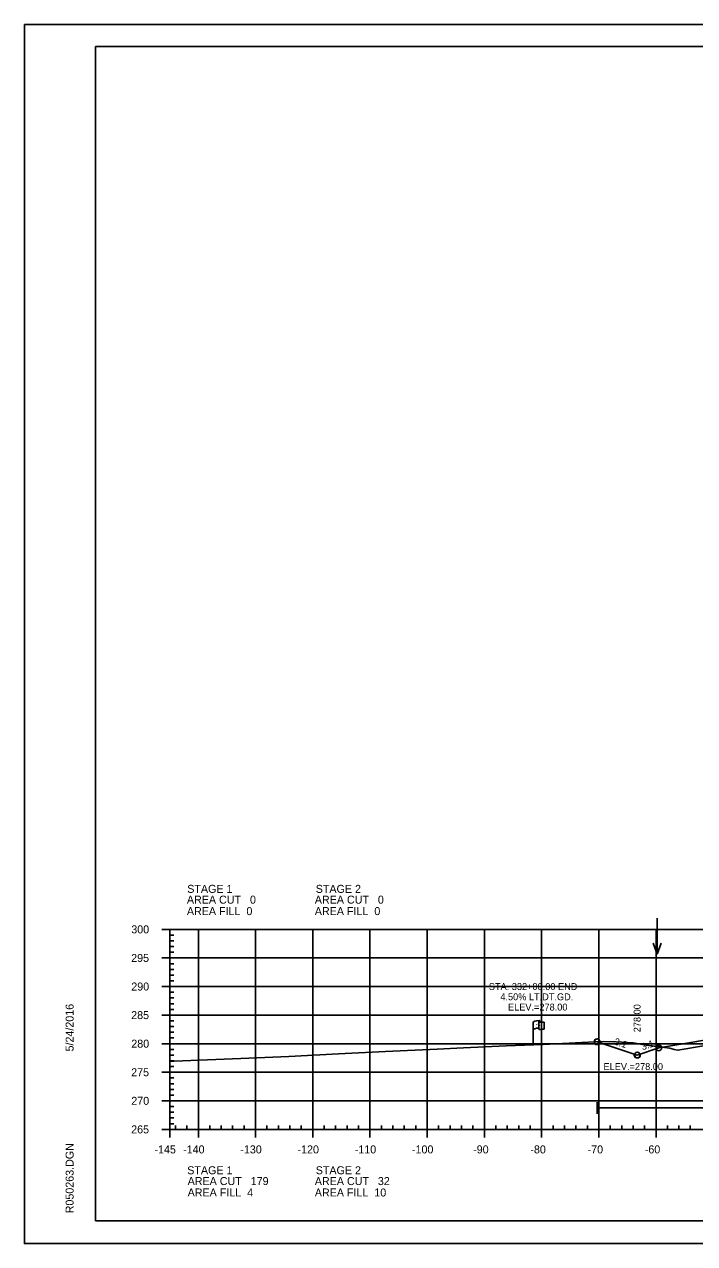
# Model space of a CAD drawing. Extents: x 1365647 to 1367999, y 387113 to 400173.
# Drawn here: x 1365723.7 to 1365840.8, y 399959.7 to 400173 of the extents above; entities that cross this region are included whole.
import ezdxf

# ---------------------------------------------------------------- set-up
doc = ezdxf.new("R2010")
doc.units = 0
for name, color, linetype in [('E_Existing ROW', 7, 'Continuous'), ('R_Axis', 7, 'Continuous'), ('R_Axis Annot', 7, 'Continuous'), ('R_Border', 7, 'Continuous'), ('R_Border Notes', 7, 'Continuous'), ('R_Contours', 7, 'Continuous'), ('R_Exist Surface', 7, 'Continuous'), ('R_Fin Surface', 7, 'Continuous'), ('R_Fin Surface Annot', 7, 'Continuous'), ('R_Grid', 7, 'Continuous'), ('R_No Plot', 7, 'Continuous'), ('R_Water', 7, 'Continuous'), ('R_Water Annot', 7, 'Continuous')]:
    doc.layers.add(name, color=color, linetype=linetype)

msp = doc.modelspace()

# ---------------------------------------------------------------- linework, layer by layer
at = {"layer": 'E_Existing ROW'}
for p, q in [((1365812.61, 399994.44), (1365812.61, 399998.39)), ((1365813.61, 399998.48), (1365813.61, 399998.47)), ((1365813.61, 399998.47), (1365813.61, 399997.24)), ((1365813.78, 399998.64), (1365813.78, 399998.4)), ((1365814.54, 399998.45), (1365814.54, 399997.21))]:
    msp.add_line(p, q, dxfattribs=at)
for centre, radius, start, end in [((1365813.69, 399998.49), 0.078, 88.6458, 274.2828), ((1365813.7, 399998.64), 0.0783, 263.0712, 93.9564), ((1365813.69, 399997.24), 0.0783, 180, 273.9564)]:
    msp.add_arc(centre, radius, start, end, dxfattribs=at)
for centre, major_axis, ratio, start_param, end_param in [((1365814.2, 399998.43), (-1.58, -0.04), 0.19887, 5.030368, 6.283185), ((1365814.19, 399997.12), (-1.58, -0.04), 0.19887, 5.083035, 6.194897), ((1365814.9, 399998.55), (-1.23, -0.13), 0.052933, 0.159456, 1.268315), ((1365814.9, 399997.31), (-1.23, -0.13), 0.052933, 0.159456, 1.268315)]:
    msp.add_ellipse(centre, major_axis=major_axis, ratio=ratio, start_param=start_param, end_param=end_param, dxfattribs=at)
at = {"layer": 'R_Axis'}
for p, q in [((1365747.69, 400014.66), (1365749.09, 400014.66)), ((1365749.09, 399979.66), (1365749.09, 400014.66)), ((1365749.09, 400013.66), (1365749.79, 400013.66)), ((1365749.09, 400012.66), (1365749.79, 400012.66)), ((1365749.09, 400011.66), (1365749.79, 400011.66)), ((1365749.09, 400010.66), (1365749.79, 400010.66)), ((1365747.69, 400009.66), (1365749.09, 400009.66)), ((1365749.09, 400008.66), (1365749.79, 400008.66)), ((1365749.09, 400007.66), (1365749.79, 400007.66)), ((1365749.09, 400006.66), (1365749.79, 400006.66)), ((1365747.69, 400004.66), (1365749.09, 400004.66)), ((1365749.09, 400005.66), (1365749.79, 400005.66)), ((1365749.09, 400003.66), (1365749.79, 400003.66)), ((1365749.09, 400002.66), (1365749.79, 400002.66)), ((1365749.09, 400001.66), (1365749.79, 400001.66)), ((1365747.69, 399999.66), (1365749.09, 399999.66)), ((1365749.09, 400000.66), (1365749.79, 400000.66)), ((1365749.09, 399998.66), (1365749.79, 399998.66)), ((1365749.09, 399997.66), (1365749.79, 399997.66)), ((1365749.09, 399996.66), (1365749.79, 399996.66)), ((1365749.09, 399995.66), (1365749.79, 399995.66)), ((1365747.69, 399994.66), (1365749.09, 399994.66)), ((1365749.09, 399993.66), (1365749.79, 399993.66)), ((1365749.09, 399992.66), (1365749.79, 399992.66)), ((1365749.09, 399991.66), (1365749.79, 399991.66)), ((1365747.69, 399989.66), (1365749.09, 399989.66)), ((1365749.09, 399990.66), (1365749.79, 399990.66)), ((1365749.09, 399988.66), (1365749.79, 399988.66)), ((1365749.09, 399987.66), (1365749.79, 399987.66)), ((1365747.69, 399984.66), (1365749.09, 399984.66)), ((1365749.09, 399986.66), (1365749.79, 399986.66)), ((1365749.09, 399985.66), (1365749.79, 399985.66)), ((1365749.09, 399983.66), (1365749.79, 399983.66)), ((1365749.09, 399982.66), (1365749.79, 399982.66)), ((1365749.09, 399981.66), (1365749.79, 399981.66)), ((1365749.09, 399980.66), (1365749.79, 399980.66)), ((1365749.09, 399979.66), (1365749.09, 399980.36)), ((1365750.09, 399979.66), (1365750.09, 399980.36)), ((1365752.09, 399979.66), (1365752.09, 399980.36)), ((1365756.09, 399979.66), (1365756.09, 399980.36)), ((1365758.09, 399979.66), (1365758.09, 399980.36)), ((1365760.09, 399979.66), (1365760.09, 399980.36)), ((1365762.09, 399979.66), (1365762.09, 399980.36)), ((1365766.09, 399979.66), (1365766.09, 399980.36)), ((1365768.09, 399979.66), (1365768.09, 399980.36)), ((1365770.09, 399979.66), (1365770.09, 399980.36)), ((1365772.09, 399979.66), (1365772.09, 399980.36)), ((1365776.09, 399979.66), (1365776.09, 399980.36)), ((1365778.09, 399979.66), (1365778.09, 399980.36)), ((1365780.09, 399979.66), (1365780.09, 399980.36)), ((1365782.09, 399979.66), (1365782.09, 399980.36)), ((1365786.09, 399979.66), (1365786.09, 399980.36)), ((1365788.09, 399979.66), (1365788.09, 399980.36)), ((1365790.09, 399979.66), (1365790.09, 399980.36)), ((1365792.09, 399979.66), (1365792.09, 399980.36)), ((1365796.09, 399979.66), (1365796.09, 399980.36)), ((1365798.09, 399979.66), (1365798.09, 399980.36)), ((1365800.09, 399979.66), (1365800.09, 399980.36)), ((1365802.09, 399979.66), (1365802.09, 399980.36)), ((1365806.09, 399979.66), (1365806.09, 399980.36)), ((1365808.09, 399979.66), (1365808.09, 399980.36)), ((1365810.09, 399979.66), (1365810.09, 399980.36)), ((1365812.09, 399979.66), (1365812.09, 399980.36)), ((1365816.09, 399979.66), (1365816.09, 399980.36)), ((1365818.09, 399979.66), (1365818.09, 399980.36)), ((1365820.09, 399979.66), (1365820.09, 399980.36)), ((1365822.09, 399979.66), (1365822.09, 399980.36)), ((1365826.09, 399979.66), (1365826.09, 399980.36)), ((1365828.09, 399979.66), (1365828.09, 399980.36)), ((1365830.09, 399979.66), (1365830.09, 399980.36)), ((1365832.09, 399979.66), (1365832.09, 399980.36)), ((1365836.09, 399979.66), (1365836.09, 399980.36)), ((1365838.09, 399979.66), (1365838.09, 399980.36)), ((1365840.09, 399979.66), (1365840.09, 399980.36)), ((1365747.69, 399979.66), (1365749.09, 399979.66)), ((1365749.09, 399979.66), (1366039.09, 399979.66)), ((1365749.09, 399978.26), (1365749.09, 399979.66)), ((1365754.09, 399978.26), (1365754.09, 399979.66)), ((1365764.09, 399978.26), (1365764.09, 399979.66)), ((1365774.09, 399978.26), (1365774.09, 399979.66)), ((1365784.09, 399978.26), (1365784.09, 399979.66)), ((1365794.09, 399978.26), (1365794.09, 399979.66)), ((1365804.09, 399978.26), (1365804.09, 399979.66)), ((1365814.09, 399978.26), (1365814.09, 399979.66)), ((1365824.09, 399978.26), (1365824.09, 399979.66)), ((1365834.09, 399978.26), (1365834.09, 399979.66))]:
    msp.add_line(p, q, dxfattribs=at)
at = {"layer": 'R_Border'}
for p, q in [((1365736.09, 400169.12), (1366052.27, 400169.12)), ((1365736.09, 399963.66), (1365736.09, 400169.12)), ((1365736.09, 399963.66), (1365736.09, 399963.66)), ((1366052.27, 399963.66), (1365736.09, 399963.66))]:
    msp.add_line(p, q, dxfattribs=at)
at = {"layer": 'R_Contours'}
for points in [[(1365835.27, 399994.04), (1365836.48, 399993.88), (1365837.25, 399993.63), (1365837.91, 399993.5), (1365842.72, 399994.37), (1365844.42, 399994.79), (1365849.39, 399995.89), (1365850.59, 399996.13), (1365847.47, 399996.07)], [(1365823.78, 399995), (1365824.89, 399995.06), (1365827.15, 399994.96), (1365830.09, 399994.83), (1365832.39, 399994.42), (1365835.27, 399994.04), (1365834.59, 399993.92), (1365830.79, 399992.66)]]:
    msp.add_lwpolyline(points, close=True, dxfattribs=at)
at = {"layer": 'R_Exist Surface'}
msp.add_lwpolyline([(1365749.09, 399991.56), (1365749.88, 399991.59), (1365761.49, 399992.05), (1365769.9, 399992.43), (1365778.6, 399992.86), (1365786.82, 399993.27), (1365795.81, 399993.69), (1365800.42, 399993.92), (1365807.87, 399994.3), (1365814.39, 399994.49), (1365823.4, 399994.97), (1365824.89, 399995.06), (1365827.15, 399994.96), (1365830.09, 399994.83), (1365832.39, 399994.42), (1365836.48, 399993.88), (1365837.25, 399993.63), (1365837.91, 399993.5), (1365842.72, 399994.37)], dxfattribs=at)
at = {"layer": 'R_Fin Surface'}
msp.add_lwpolyline([(1365823.78, 399995), (1365830.79, 399992.66), (1365834.59, 399993.92), (1365847.47, 399996.07), (1365856.59, 399997.59), (1365862.59, 399997.83), (1365864.59, 399997.87), (1365894.09, 399998.46), (1365923.59, 399997.87), (1365925.59, 399997.83), (1365931.59, 399997.59), (1365940.72, 399996.07), (1365953.59, 399993.92), (1365992.51, 400006.9)], dxfattribs=at)
at = {"layer": 'R_Grid'}
for p, q in [((1365749.09, 400014.66), (1366039.09, 400014.66)), ((1365749.09, 399979.66), (1365749.09, 400014.66)), ((1365754.09, 399979.66), (1365754.09, 400014.66)), ((1365764.09, 399979.66), (1365764.09, 400014.66)), ((1365774.09, 399979.66), (1365774.09, 400014.66)), ((1365784.09, 399979.66), (1365784.09, 400014.66)), ((1365794.09, 399979.66), (1365794.09, 400014.66)), ((1365804.09, 399979.66), (1365804.09, 400014.66)), ((1365814.09, 399979.66), (1365814.09, 400014.66)), ((1365824.09, 399979.66), (1365824.09, 400014.66)), ((1365834.09, 399979.66), (1365834.09, 400014.66)), ((1365749.09, 400009.66), (1366039.09, 400009.66)), ((1365749.09, 400004.66), (1366039.09, 400004.66)), ((1365749.09, 399999.66), (1366039.09, 399999.66)), ((1365749.09, 399994.66), (1366039.09, 399994.66)), ((1365749.09, 399989.66), (1366039.09, 399989.66)), ((1365749.09, 399984.66), (1366039.09, 399984.66)), ((1365749.09, 399979.66), (1366039.09, 399979.66))]:
    msp.add_line(p, q, dxfattribs=at)
at = {"layer": 'R_No Plot'}
for p, q in [((1365723.69, 400173.01), (1366057.03, 400173.01)), ((1365723.69, 399959.68), (1366057.03, 399959.68))]:
    msp.add_line(p, q, dxfattribs=at)
msp.add_lwpolyline([(1365723.69, 400173.01), (1366057.03, 400173.01), (1366057.03, 399959.68), (1365723.69, 399959.68)], close=True, dxfattribs=at)
for centre in [(1365823.78, 399995), (1365823.78, 399995), (1365823.83, 399995), (1365830.79, 399992.66), (1365830.79, 399992.66), (1365830.84, 399992.66), (1365834.59, 399993.92), (1365834.59, 399993.92), (1365834.59, 399993.91)]:
    msp.add_circle(centre, 0.5, dxfattribs=at)
at = {"layer": 'R_Water'}
for p, q in [((1365823.78, 399982.41), (1365823.78, 399984.41)), ((1365823.78, 399983.41), (1365880.82, 399983.41))]:
    msp.add_line(p, q, dxfattribs=at)
at = {"layer": 'R_Water Annot'}
for p, q in [((1365834.32, 400016.61), (1365834.32, 400010.32)), ((1365834.32, 400010.32), (1365833.62, 400012.25)), ((1365834.32, 400010.32), (1365835.02, 400012.25))]:
    msp.add_line(p, q, dxfattribs=at)

# ---------------------------------------------------------------- texts
at = {"layer": 'E_Existing ROW'}
for s, height, rotation, p in [('R ', 0.2, 9.9884, (1365813.13, 399997.89)), (' O', 0.2, 9.9884, (1365813.28, 399997.94)), ('W', 0.2, 351.1788, (1365813.61, 399997.77)), ('DWB 11-9-07', 0.001, 90, (1365813.78, 399998.4)), ('DWB 11-9-07', 0.001, 5.0717, (1365814.53, 399997.21)), ('DWB 11-9-07', 0.001, 90, (1365812.61, 399994.44))]:
    msp.add_text(s, height=height, rotation=rotation, dxfattribs=at).set_placement(p)
at = {"layer": 'R_Axis Annot'}
for s, p in [('STAGE 1', (1365752.15, 400021.05)), ('STAGE 2', (1365774.61, 400021.05)), ('AREA CUT   0', (1365752.09, 400019.16)), ('AREA CUT   0', (1365774.45, 400019.16)), ('AREA FILL  0', (1365752.09, 400017.16)), ('AREA FILL  0', (1365774.45, 400017.16)), ('300', (1365742.37, 400013.96)), ('295', (1365742.35, 400008.96)), ('290', (1365742.37, 400003.96)), ('285', (1365742.35, 399998.96)), ('280', (1365742.37, 399993.96)), ('275', (1365742.35, 399988.96)), ('270', (1365742.37, 399983.96)), ('265', (1365742.35, 399978.96)), ('-145', (1365746.42, 399975.46)), ('-140', (1365751.43, 399975.46)), ('-130', (1365761.43, 399975.46)), ('-120', (1365771.43, 399975.46)), ('-110', (1365781.43, 399975.46)), ('-100', (1365791.43, 399975.46)), ('-90', (1365802.13, 399975.46)), ('-80', (1365812.13, 399975.46)), ('-70', (1365822.13, 399975.46)), ('-60', (1365832.13, 399975.46)), ('STAGE 1', (1365752.15, 399971.81)), ('STAGE 2', (1365774.61, 399971.81)), ('AREA CUT   179', (1365752.22, 399969.92)), ('AREA CUT   32', (1365774.45, 399969.92)), ('AREA FILL  4', (1365752.22, 399967.92)), ('AREA FILL  10', (1365774.45, 399967.92))]:
    msp.add_text(s, height=1.4, dxfattribs=at).set_placement(p)
at = {"layer": 'R_Border'}
for s, p in [('5/24/2016', (1365732.29, 399993.3)), ('R050263.DGN', (1365732.29, 399964.98))]:
    msp.add_text(s, height=1.4, rotation=90, dxfattribs=at).set_placement(p)
at = {"layer": 'R_Border Notes'}
msp.add_text('ELEV.=278.00', height=1.2, dxfattribs=at).set_placement((1365824.92, 399990.06))
at = {"layer": 'R_Fin Surface Annot'}
for s, rotation, p in [('278.00', 90, (1365831.39, 399996.66)), ('3:1', 341.5651, (1365826.66, 399994.56)), ('3:1', 18.4349, (1365831.75, 399993.5))]:
    msp.add_text(s, height=1.2, rotation=rotation, dxfattribs=at).set_placement(p)
at = {"layer": 'R_Water'}
for s, p in [('STA. 332+00.00 END', (1365804.87, 400004.06)), ('4.50% LT.DT.GD.', (1365806.88, 400002.26)), ('ELEV.=278.00', (1365808.22, 400000.46))]:
    msp.add_text(s, height=1.2, dxfattribs=at).set_placement(p)

doc.saveas('drawing.dxf')
